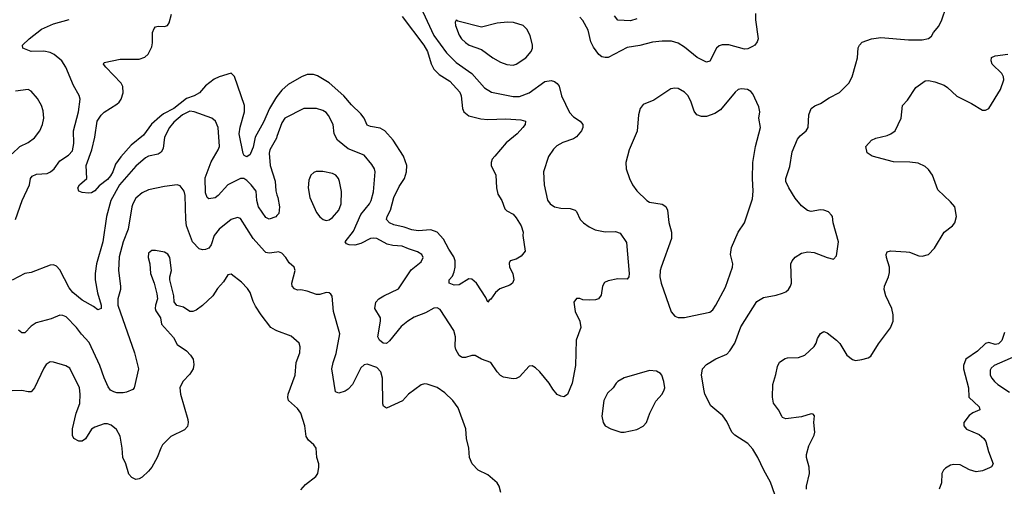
# Model space of a CAD drawing. Header units: inches. Extents: x 2134017 to 2292458, y 756222 to 916513.
# Tile 383 of 387: x 2278377 to 2284589, y 891069 to 894010. Entities that reach past the tile are written whole.
import ezdxf

# ---------------------------------------------------------------- set-up
doc = ezdxf.new("R2010")
doc.units = ezdxf.units.IN
doc.header["$MEASUREMENT"] = 0
doc.layers.add('C2879', color=7, linetype='Continuous')
doc.layers.add('C2889', color=7, linetype='Continuous')

msp = doc.modelspace()

# ---------------------------------------------------------------- linework, layer by layer
at = {"layer": 'C2879', "color": 5}
for points, elevation in [([(2278350, 892750.7), (2278393, 892870), (2278439.4, 892970), (2278445.3, 893010), (2278455.5, 893024.5), (2278483.3, 893036.7), (2278550, 893041.2), (2278571.2, 893050), (2278595.3, 893070), (2278630, 893119.5), (2278684.5, 893155.5), (2278710, 893183.8), (2278718.9, 893230), (2278716.5, 893310), (2278747.8, 893430), (2278758.5, 893510), (2278752.3, 893532.3), (2278715.7, 893595.7), (2278668.4, 893710), (2278642.4, 893750), (2278595.1, 893790), (2278570, 893802.7), (2278530, 893810.8), (2278449, 893810), (2278397.2, 893830), (2278395.1, 893850), (2278436.3, 893890), (2278515.1, 893950), (2278590, 893983.2), (2278690, 894010.3)], 240), ([(2280000, 893526.5), (2279990, 893513.2), (2279952.9, 893450), (2279915.8, 893364.2), (2279861.6, 893270), (2279850, 893207), (2279833.4, 893166.6), (2279830, 893159.6), (2279810, 893146.3), (2279793, 893153), (2279785.7, 893165.7), (2279761.4, 893290), (2279766.8, 893333.2), (2279795, 893430), (2279794.6, 893470), (2279732, 893651.9), (2279710, 893672.3), (2279634.6, 893650), (2279604.6, 893635.4), (2279550, 893592.3), (2279512, 893548), (2279478.3, 893530), (2279430, 893513.5), (2279350, 893449.9), (2279284.4, 893415.6), (2279261.4, 893398.6), (2279208.9, 893351.1), (2279157.1, 893282.9), (2279080.9, 893219.1), (2279013.9, 893146.1), (2278980.6, 893099.4), (2278964.5, 893050), (2278950, 893024.9), (2278930, 893002.6), (2278877.8, 892962.2), (2278850, 892931.5), (2278830, 892919.6), (2278810, 892917), (2278770, 892921.2), (2278749.3, 892930), (2278742.9, 892950), (2278753.6, 892970), (2278799.6, 893010), (2278795.8, 893090), (2278833, 893190), (2278851.7, 893270), (2278865.7, 893370), (2278890, 893408.9), (2278910, 893427.9), (2278990, 893476.9), (2279004.5, 893490), (2279018, 893510), (2279029.8, 893549.8), (2279027.9, 893587.9), (2279016.8, 893610), (2278919.5, 893710), (2278905.1, 893730), (2278910, 893741), (2279010, 893761.2), (2279130, 893761.1), (2279166.9, 893773.1), (2279187.6, 893792.4), (2279210, 893838.8), (2279214.8, 893865.2), (2279214.8, 893930), (2279224.5, 893955.5), (2279234.3, 893965.7), (2279249.8, 893970.2), (2279290, 893966.7), (2279310, 893974.4), (2279319.2, 893990), (2279334.7, 894045.3)], 220), ([(2278330, 893165.5), (2278378.4, 893210), (2278430, 893236), (2278470, 893265.3), (2278504.4, 893310), (2278521.7, 893350), (2278528.4, 893390), (2278524.9, 893435.1), (2278514.5, 893470), (2278490, 893513.6), (2278450, 893559.5), (2278430, 893569.5), (2278350, 893558.9)], 260), ([(2280000, 892775.8), (2279992.1, 892768), (2279950, 892752.4), (2279930, 892762.6), (2279883.4, 892830), (2279872.3, 892870), (2279868.1, 892930), (2279837.4, 892970), (2279810, 892997.4), (2279790, 893009.8), (2279770, 893009.8), (2279690.1, 892969.9), (2279630, 892900.9), (2279610, 892887), (2279570, 892881.3), (2279560.5, 892890), (2279550, 892918), (2279547.6, 893012.4), (2279585, 893115), (2279629.7, 893190), (2279636.5, 893210), (2279628.5, 893330), (2279613, 893370), (2279590, 893389.7), (2279478.4, 893430), (2279450, 893433.2), (2279403.8, 893410), (2279350, 893363.2), (2279321, 893330), (2279289.5, 893270), (2279281.7, 893198.3), (2279270, 893174), (2279250, 893162.6), (2279188.8, 893150), (2279170, 893138.9), (2279110, 893086.4), (2279006.6, 892970), (2278951.8, 892870), (2278923.7, 892770), (2278901.1, 892610), (2278861.6, 892470), (2278852.2, 892410), (2278853.2, 892370), (2278868.5, 892288.5), (2278890, 892210.8), (2278890, 892189), (2278870, 892180.9), (2278842.9, 892202.9), (2278770, 892242.3), (2278713.1, 892290), (2278690, 892319.3), (2278630, 892433.3), (2278610, 892456.2), (2278590, 892465.1), (2278570, 892463.6), (2278450, 892416.9), (2278410, 892409.7), (2278330, 892368.3)], 240), ([(2280000, 893272.9), (2279996.7, 893263.3), (2279954.5, 893190), (2279951, 893169), (2279957.1, 893090), (2279987.8, 892992.2), (2279992, 892932), (2280000, 892907)], 240), ([(2280000, 892544.5), (2279950, 892537.7), (2279930, 892542.6), (2279920.5, 892550), (2279850, 892631.1), (2279770, 892756.2), (2279750, 892762.9), (2279710, 892749.7), (2279636, 892690), (2279602.8, 892650), (2279584.4, 892590), (2279569.4, 892570.6), (2279550, 892560.8), (2279530, 892558.4), (2279510, 892566), (2279467.5, 892610), (2279429.9, 892710), (2279424.1, 892750), (2279421.1, 892901.1), (2279414.2, 892930), (2279390, 892962.4), (2279370, 892968.2), (2279290, 892958.9), (2279190, 892937.6), (2279150, 892917.7), (2279110, 892884.2), (2279090.3, 892850), (2279084.5, 892830), (2279060.2, 892690), (2279030, 892609.5), (2279005, 892515), (2279000.6, 892430), (2279013.7, 892330), (2279012.8, 892310), (2278996.8, 892250), (2278996.6, 892210), (2279101.1, 891910), (2279126, 891810), (2279098.7, 891690), (2279090, 891679.6), (2279050, 891661), (2279030, 891657.6), (2278990, 891658), (2278970, 891663.1), (2278950, 891675.1), (2278935.4, 891695.4), (2278910, 891751.5), (2278882.1, 891830), (2278816.1, 891976.1), (2278767.6, 892027.6), (2278735.4, 892070), (2278670, 892136), (2278650, 892145.7), (2278630, 892146.9), (2278575.3, 892124.7), (2278480.2, 892099.8), (2278450, 892078.9), (2278410, 892035.1), (2278390, 892035.6), (2278370, 892052.8)], 260), ([(2280000, 892048.7), (2279990, 892052.4), (2279962, 892070), (2279899.7, 892150), (2279864.4, 892204.4), (2279850, 892232.7), (2279830.6, 892290.6), (2279814.7, 892314.7), (2279776.4, 892356.4), (2279710, 892405.1), (2279690, 892402), (2279663.4, 892356.6), (2279624.5, 892315.5), (2279594.9, 892270), (2279530, 892208.6), (2279490, 892178.2), (2279470, 892171), (2279450, 892171.3), (2279410, 892196.9), (2279368, 892208), (2279351.4, 892231.4), (2279348.3, 892270), (2279324.4, 892370), (2279325.1, 892390), (2279335.6, 892430), (2279324.7, 892510), (2279311.9, 892531.9), (2279290, 892543.6), (2279234.6, 892554.6), (2279210, 892554.2), (2279190, 892537.6), (2279186.5, 892510), (2279198.9, 892470), (2279202, 892410), (2279224.6, 892350), (2279242.8, 892282.8), (2279246.4, 892250), (2279233.4, 892210), (2279230.6, 892190), (2279235.2, 892175.2), (2279266, 892130), (2279271.3, 892090), (2279346.2, 892006.2), (2279370, 891962.8), (2279430, 891922), (2279455.4, 891895.4), (2279470.4, 891870), (2279476.1, 891836.1), (2279470.4, 891810), (2279450, 891776), (2279405.5, 891730), (2279388.2, 891690), (2279390.5, 891650), (2279438.5, 891490), (2279440.3, 891470), (2279434.8, 891445.2), (2279416.4, 891423.6), (2279330, 891382.3), (2279278.7, 891330), (2279266.3, 891310), (2279244.9, 891250), (2279210.2, 891189.8), (2279190, 891163.6), (2279150, 891126.9), (2279130, 891115.4), (2279110, 891111.2), (2279084.1, 891124.1), (2279065.9, 891145.9), (2279046.4, 891210), (2279028, 891250), (2279024.1, 891310), (2279010, 891383.7), (2278986.7, 891426.7), (2278953.9, 891453.9), (2278930, 891461.8), (2278910, 891462.4), (2278850, 891442.4), (2278830, 891429.7), (2278792, 891368), (2278770, 891352.4), (2278750, 891353.3), (2278717.6, 891370), (2278709.8, 891389.8), (2278710.8, 891430), (2278733.8, 891530), (2278755.4, 891590), (2278758.5, 891650), (2278754.2, 891690), (2278693.6, 891813.6), (2278667, 891827), (2278590, 891851.6), (2278570, 891854), (2278544.5, 891835.5), (2278530, 891814), (2278470.7, 891689.3), (2278450, 891665.1), (2278430, 891663.1), (2278390, 891672.1), (2278330, 891669.7)], 280)]:
    msp.add_lwpolyline(points, dxfattribs=dict(at, elevation=elevation))
at = {"layer": 'C2889', "color": 5}
for points, elevation in [([(2280920.1, 894060.1), (2280990.1, 893910), (2281070, 893800.2), (2281130, 893740.5), (2281230.1, 893670.1), (2281310, 893580.2), (2281353.4, 893553.4), (2281490, 893525.2), (2281530, 893526.2), (2281592, 893548), (2281690, 893620.2), (2281730, 893627.1), (2281750, 893621.5), (2281768.5, 893608.5), (2281780.8, 893590), (2281795.5, 893530), (2281845.8, 893425.8), (2281870, 893397), (2281912.7, 893370), (2281930.3, 893350), (2281928.9, 893330), (2281920.8, 893310), (2281890, 893271.1), (2281870, 893258), (2281804.2, 893235.8), (2281765.2, 893214.8), (2281745.3, 893194.8), (2281712.3, 893147.7), (2281681.6, 893050), (2281685.5, 892970), (2281707.1, 892872.9), (2281722.8, 892850), (2281751.3, 892830), (2281790, 892821.6), (2281850, 892820.5), (2281881, 892810), (2281890, 892801), (2281913.4, 892750), (2281933.4, 892730), (2281970, 892704.4), (2282006.4, 892686.4), (2282070, 892672), (2282135.8, 892675.8), (2282164.1, 892664.1), (2282204.6, 892604.6), (2282222.3, 892410), (2282220.3, 892390), (2282210, 892374.5), (2282150, 892375.6), (2282090, 892364.4), (2282066.7, 892353.3), (2282053.7, 892330), (2282045.7, 892274.3), (2282028.7, 892251.3), (2282010, 892244.2), (2281970, 892241.5), (2281930, 892243.5), (2281910, 892251.5), (2281890, 892252), (2281873.4, 892230), (2281880.4, 892170), (2281910.3, 892110), (2281917.6, 892070), (2281887.4, 891990), (2281884.1, 891830), (2281862, 891718), (2281832.3, 891647.7), (2281810, 891633.2), (2281790, 891636), (2281767.6, 891647.6), (2281740.5, 891680.5), (2281718, 891718), (2281658, 891790), (2281630, 891815.6), (2281610, 891827), (2281590, 891826), (2281530, 891758.7), (2281510, 891748.4), (2281490, 891747.1), (2281430, 891756.3), (2281410, 891768), (2281389.7, 891790), (2281349.7, 891849.7), (2281290, 891871.1), (2281250, 891893), (2281230, 891893.3), (2281190, 891879.6), (2281170, 891879.6), (2281163.7, 891883.7), (2281150, 891894), (2281128.9, 891930), (2281124, 891950), (2281126.5, 892010), (2281115.5, 892050), (2281030, 892183.5), (2281010, 892194.6), (2280990, 892190.6), (2280936.9, 892163.1), (2280865.7, 892134.3), (2280825, 892110), (2280784.2, 892075.9), (2280710, 891985.6), (2280690.2, 891969.8), (2280670, 891971.5), (2280647.8, 891990), (2280636.9, 892010), (2280653.7, 892110), (2280652.8, 892130), (2280617, 892190), (2280623.6, 892230), (2280641.6, 892250), (2280673.6, 892270), (2280766.2, 892313.8), (2280847.2, 892432.8), (2280910, 892483), (2280922.9, 892510), (2280914, 892530), (2280887.5, 892547.5), (2280830, 892565.1), (2280790, 892582.7), (2280730, 892585.6), (2280694.5, 892594.5), (2280629, 892630), (2280610, 892633.2), (2280590, 892629.8), (2280530, 892599.3), (2280492.1, 892588), (2280456, 892590), (2280438, 892598), (2280431.1, 892610), (2280483.2, 892676.8), (2280530, 892782), (2280584.6, 892850), (2280595.2, 892870), (2280610, 892924.7), (2280619.7, 893050), (2280614.3, 893070), (2280597.7, 893097.7), (2280550, 893155.6), (2280450, 893197), (2280381.5, 893250), (2280361.5, 893290), (2280353.7, 893350), (2280326, 893406), (2280310, 893424), (2280290, 893437.3), (2280250, 893450.9), (2280170, 893450.8), (2280050, 893389.7), (2280030, 893359.5), (2280000, 893272.9)], 240), ([(2283019.3, 894050), (2283018.4, 894010), (2283034.7, 893890), (2283030, 893869.6), (2283014, 893850), (2282999.4, 893840.6), (2282970, 893827.4), (2282950, 893824.5), (2282850, 893852.2), (2282808, 893852), (2282790, 893844.4), (2282773.4, 893830), (2282730, 893749.5), (2282710, 893742), (2282650, 893770.9), (2282570, 893836.3), (2282530, 893863), (2282490, 893874.3), (2282430, 893875.4), (2282370, 893868.7), (2282290, 893847.2), (2282210, 893835.4), (2282090, 893772.4), (2282070, 893771.1), (2282050, 893776.9), (2282030, 893791.1), (2281996.5, 893836.5), (2281979.3, 893870), (2281963.3, 893943.3), (2281930, 894006), (2281910, 894026)], 240), ([(2283155.6, 890975.6), (2283114.1, 891094.1), (2283070.5, 891170.6), (2283033.3, 891250), (2283001.8, 891301.8), (2282970, 891337.6), (2282887.6, 891390), (2282870.5, 891410.5), (2282837.7, 891477.7), (2282813.1, 891513.1), (2282736.6, 891576.6), (2282698.9, 891650), (2282694, 891670), (2282678, 891770), (2282685.1, 891810), (2282710, 891836.4), (2282768.6, 891871.4), (2282837.4, 891902.6), (2282857.8, 891922.2), (2282889, 891971), (2282926.6, 892073.4), (2283027.2, 892232.7), (2283070, 892258), (2283150, 892273.4), (2283190, 892286), (2283210, 892295.5), (2283226.6, 892310), (2283239.5, 892330), (2283245.1, 892350), (2283242.4, 892470), (2283250, 892490.7), (2283270, 892513), (2283310, 892538.4), (2283350, 892546.4), (2283390, 892542.4), (2283470, 892510.6), (2283510, 892501), (2283530, 892522), (2283542.4, 892610), (2283509.5, 892730), (2283503.7, 892770), (2283498.3, 892778.3), (2283478.7, 892798.7), (2283449.5, 892809.5), (2283430, 892811.8), (2283370, 892802), (2283347.6, 892807.6), (2283310, 892837), (2283270, 892885.6), (2283228.5, 892950), (2283211.3, 892990), (2283209.7, 893010), (2283235.9, 893084.1), (2283250, 893178), (2283283.2, 893256.8), (2283301.3, 893278.7), (2283338.7, 893310), (2283351.2, 893330), (2283356.2, 893410), (2283369.6, 893450), (2283392.8, 893467.2), (2283430, 893482), (2283483, 893517), (2283549.8, 893550.2), (2283608, 893610), (2283629.7, 893650), (2283652.8, 893732.8), (2283661.7, 893770), (2283667, 893833), (2283674.5, 893850), (2283691.3, 893868.7), (2283751, 893889), (2283810, 893897.4), (2283983.9, 893883.9), (2284070, 893883.8), (2284109.5, 893890.5), (2284130, 893906.8), (2284142.7, 893930), (2284174.5, 893970), (2284194, 894010), (2284220.9, 894090)], 240), ([(2280790, 894031.1), (2280927.4, 893850), (2280949.2, 893810), (2280972.7, 893732.7), (2280990, 893699), (2281024.2, 893664.2), (2281090, 893622.9), (2281153, 893553), (2281162.3, 893530), (2281170.2, 893450.2), (2281179.6, 893430), (2281210, 893403.9), (2281285.1, 893385.1), (2281330, 893381), (2281444.1, 893384.1), (2281538.6, 893378.6), (2281567.3, 893370), (2281565.3, 893350), (2281551.3, 893330), (2281515, 893290), (2281445.7, 893234.3), (2281373.6, 893150), (2281358.3, 893130), (2281350.3, 893110), (2281351.7, 893090), (2281380.2, 893030), (2281384.5, 892950), (2281393.4, 892910), (2281418, 892870), (2281438.2, 892818.2), (2281450, 892804.9), (2281490, 892783.8), (2281510, 892760.5), (2281540.5, 892710), (2281553.4, 892670), (2281550.8, 892649.2), (2281566.8, 892550), (2281540.7, 892519.3), (2281510, 892501.2), (2281472, 892490), (2281464.5, 892475.5), (2281466.8, 892450), (2281487.3, 892410), (2281494, 892370), (2281486.8, 892350), (2281470, 892336), (2281405.7, 892314.3), (2281379.1, 892290), (2281350, 892248.7), (2281338, 892242), (2281330, 892228.7), (2281318, 892258), (2281259.6, 892350), (2281230, 892374.3), (2281210, 892375.8), (2281150, 892339), (2281117.5, 892337.5), (2281087, 892350), (2281086, 892370), (2281106.8, 892393.2), (2281118.9, 892421.1), (2281124.2, 892450), (2281124.1, 892490), (2281115.4, 892515.4), (2281083.3, 892563.3), (2281050, 892626), (2281010.3, 892670.3), (2280970, 892685), (2280890, 892679.4), (2280850, 892685), (2280801.6, 892701.6), (2280736.2, 892716.2), (2280709.7, 892730), (2280691.1, 892750), (2280695.1, 892770), (2280717.1, 892810), (2280736.3, 892890), (2280770, 892958.3), (2280803.5, 893010), (2280817.4, 893050), (2280818.7, 893090), (2280799, 893150), (2280732.3, 893250), (2280679.8, 893310), (2280650, 893327.3), (2280590, 893337.1), (2280570, 893344.7), (2280549.8, 893390), (2280530, 893417.3), (2280470, 893473.8), (2280422.4, 893530), (2280330, 893612.7), (2280255.5, 893655.5), (2280230, 893665.2), (2280190, 893663.7), (2280154, 893650), (2280070, 893602.5), (2280030, 893566.5), (2280000, 893526.5)], 220), ([(2282270, 894014.8), (2282230, 894002.3), (2282150, 894007.6), (2282130, 894034.5)], 220), ([(2283340.4, 891050), (2283340.4, 891070), (2283358.9, 891150), (2283357.4, 891190), (2283339.7, 891250), (2283340.4, 891270), (2283355.6, 891324.4), (2283389.7, 891390.3), (2283393.3, 891410), (2283387, 891470), (2283391.8, 891511.8), (2283383.1, 891523.1), (2283370, 891525.2), (2283310, 891506.6), (2283210, 891494), (2283190, 891502), (2283184, 891510), (2283164, 891550), (2283132, 891592), (2283125.6, 891630), (2283127.8, 891710), (2283147.3, 891772.7), (2283156.9, 891823.1), (2283169.6, 891850.4), (2283205.6, 891874.4), (2283220.5, 891879.5), (2283290, 891879.7), (2283330, 891895), (2283389.8, 891950), (2283401.4, 891970), (2283410, 892000.7), (2283428.1, 892031.9), (2283450, 892044.9), (2283470, 892037.1), (2283530.2, 891990.2), (2283550, 891968.4), (2283596, 891896), (2283630, 891867), (2283650, 891862), (2283690, 891867.4), (2283730, 891878), (2283747.3, 891890), (2283794.3, 891965.7), (2283871.6, 892068.4), (2283887.1, 892110), (2283887.4, 892150), (2283879.8, 892190), (2283840.4, 892270), (2283831.2, 892310), (2283832.8, 892330), (2283857.7, 892390), (2283863.5, 892416.5), (2283864.2, 892450), (2283844.7, 892510), (2283843.5, 892530), (2283850, 892546.8), (2283870, 892553.7), (2283970, 892547.4), (2283990, 892544.6), (2284050, 892521.1), (2284070, 892518.7), (2284109.7, 892530.3), (2284147.8, 892570), (2284210, 892670.6), (2284262, 892710), (2284276.9, 892730), (2284287.8, 892770), (2284275.4, 892830), (2284250, 892862.9), (2284170, 892938), (2284135.4, 893030), (2284110, 893065.6), (2284090, 893084.7), (2284044.7, 893104.8), (2283991.9, 893111.9), (2283890, 893114), (2283754, 893150), (2283722.7, 893170), (2283714, 893210), (2283749.7, 893250.3), (2283777.4, 893262.6), (2283850, 893279.2), (2283873.6, 893290), (2283899.7, 893310), (2283937.2, 893390), (2283946.6, 893470), (2283977.4, 893502.6), (2284030, 893581.6), (2284090, 893624.4), (2284110, 893626), (2284150, 893618.6), (2284210, 893596.9), (2284230, 893583.6), (2284290, 893527.7), (2284382, 893482), (2284450, 893439.1), (2284470, 893439.1), (2284490, 893450.6), (2284563.6, 893570), (2284586.6, 893630), (2284582.7, 893650), (2284572.3, 893670), (2284511.6, 893730), (2284504.7, 893750), (2284508.5, 893771.5), (2284530, 893783.1), (2284610, 893793.8)], 220), ([(2280000, 892907), (2280005.4, 892890), (2280015, 892830), (2280012.1, 892787.9), (2280000, 892775.8)], 240), ([(2281412, 891030), (2281402, 891070), (2281389.5, 891090), (2281330, 891140.5), (2281269.8, 891169.8), (2281230.9, 891210.9), (2281215.4, 891250), (2281211.1, 891310), (2281194.7, 891370), (2281191.6, 891430), (2281143.8, 891563.8), (2281109.8, 891609.8), (2281058.7, 891658.7), (2281010, 891691.2), (2280947.9, 891712.1), (2280930, 891714.5), (2280910, 891707.3), (2280830.2, 891649.8), (2280791.9, 891608.1), (2280690, 891560.5), (2280672.8, 891572.8), (2280667.7, 891587.7), (2280666.2, 891750), (2280655.3, 891790), (2280630, 891816.8), (2280570, 891839.1), (2280550, 891835.1), (2280530, 891816.2), (2280476.5, 891710), (2280450, 891681.3), (2280430, 891668.4), (2280390, 891656.2), (2280370, 891664), (2280345.3, 891810), (2280353.6, 891850), (2280373.3, 891906.7), (2280396.5, 892030), (2280357.4, 892170), (2280347.2, 892267.2), (2280339.6, 892279.6), (2280330, 892289.2), (2280310, 892289.4), (2280270, 892277), (2280250, 892277), (2280190, 892298.9), (2280150, 892306.6), (2280130, 892305.4), (2280110, 892313.3), (2280095.8, 892330), (2280094.2, 892350), (2280115.4, 892430), (2280109.4, 892450), (2280076.6, 892476.6), (2280055.8, 892510), (2280030, 892538), (2280010, 892545.8), (2280000, 892544.5)], 260), ([(2280150, 891047.3), (2280180.3, 891079.7), (2280244.5, 891130), (2280257.6, 891150), (2280264.2, 891190), (2280264.2, 891210), (2280251.6, 891250), (2280247, 891310), (2280232.3, 891330), (2280198.8, 891358.8), (2280183.6, 891383.6), (2280176.8, 891450), (2280150.8, 891530), (2280130, 891559.7), (2280072.8, 891610), (2280068.6, 891628.6), (2280070.9, 891650), (2280115.1, 891770), (2280121, 891850), (2280145.1, 891910), (2280147.2, 891947.2), (2280139.7, 891970), (2280090, 892015.6), (2280000, 892048.7)], 280), ([(2284590, 892037.3), (2284572, 891988), (2284552.8, 891967.2), (2284530, 891961.9), (2284490, 891974.8), (2284470, 891968.7), (2284418.9, 891921.1), (2284345.8, 891870), (2284331, 891830), (2284330.5, 891810), (2284361.9, 891690), (2284365.5, 891630), (2284430.3, 891570), (2284433.7, 891550), (2284390, 891530.8), (2284366.1, 891513.9), (2284332.9, 891470), (2284334, 891450), (2284350, 891429.2), (2284430, 891394.4), (2284458.5, 891370), (2284471, 891350), (2284488.6, 891288.6), (2284519.3, 891210), (2284508.8, 891191.2), (2284495.9, 891184.1), (2284450, 891166.4), (2284410, 891160.3), (2284370, 891171.9), (2284310, 891203.5), (2284270, 891205.4), (2284250, 891201.1), (2284216.7, 891183.3), (2284204, 891170), (2284194.9, 891150), (2284193.2, 891090), (2284177.2, 891050)], 220), ([(2284659.1, 891890), (2284525.5, 891830), (2284506.1, 891813.9), (2284499.9, 891800.1), (2284499.6, 891770), (2284508.9, 891750), (2284525.7, 891730), (2284546.7, 891710), (2284621.2, 891661.2)], 240)]:
    msp.add_lwpolyline(points, dxfattribs=dict(at, elevation=elevation))
at = {"layer": 'C2889', "color": 5, "elevation": 260}
for points in [[(2281130, 894008), (2281124.5, 893995.5), (2281126.9, 893973.1), (2281150, 893913.4), (2281164.4, 893890), (2281190, 893865.5), (2281213.4, 893850), (2281290, 893822.3), (2281361.1, 893770), (2281410, 893742), (2281450, 893726.7), (2281490, 893723.6), (2281510, 893730.3), (2281570, 893768.9), (2281603, 893810), (2281611.3, 893830), (2281612.8, 893850), (2281596.3, 893910), (2281575.8, 893950), (2281553.5, 893973.5), (2281492.6, 893992.6), (2281454.3, 893994.3), (2281390, 893989), (2281290, 893962), (2281140.9, 894000.9)], [(2282510, 893579.3), (2282485.8, 893574.2), (2282377.6, 893502.4), (2282310, 893476), (2282290.4, 893449.6), (2282280.5, 893410), (2282271.9, 893308.1), (2282222.4, 893190), (2282200.3, 893110), (2282203.1, 893070), (2282224.2, 893010), (2282242.6, 892970), (2282271.2, 892931.2), (2282333, 892870), (2282350, 892860.3), (2282430, 892846.7), (2282452.8, 892832.7), (2282463.7, 892810), (2282471.8, 892731.8), (2282488.8, 892670), (2282488.9, 892631.1), (2282423.7, 892450), (2282418, 892430), (2282415.8, 892390), (2282423.1, 892350), (2282487.7, 892167.7), (2282510, 892140.7), (2282530, 892133), (2282570, 892133), (2282630, 892145.3), (2282730, 892165.7), (2282750, 892181.6), (2282769.6, 892210), (2282830, 892323.8), (2282874.3, 892450), (2282876.3, 892470), (2282862, 892530), (2282866.9, 892573.1), (2282909.5, 892670), (2282949.7, 892730.3), (2282999.2, 892880.8), (2283004.4, 892930), (2282999.7, 893010), (2283001.7, 893110), (2283018.3, 893210), (2283049.6, 893330), (2283040.7, 893390), (2283047, 893430), (2283040.1, 893460.1), (2283002.5, 893542.5), (2282990, 893557.2), (2282969.4, 893569.4), (2282930, 893575.1), (2282910, 893569.3), (2282890, 893553.2), (2282797.5, 893442.5), (2282761.3, 893418.7), (2282710, 893399.7), (2282678.9, 893398.9), (2282649.6, 893410), (2282632.7, 893432.7), (2282613.6, 893490), (2282594, 893530), (2282570, 893554), (2282530, 893577)], [(2280290, 893053.7), (2280247.3, 893052.7), (2280232.9, 893047.1), (2280213, 893030), (2280201.2, 892998.8), (2280195.8, 892950), (2280207.1, 892890), (2280250, 892794.8), (2280270, 892766.8), (2280290.5, 892750.5), (2280310, 892744.9), (2280330, 892747.7), (2280350, 892763), (2280390, 892808.7), (2280405.6, 892850), (2280407, 892927), (2280395.5, 892990), (2280387.2, 893010), (2280371.2, 893030), (2280350, 893041)], [(2282350, 891799), (2282190, 891753.2), (2282150.5, 891729.5), (2282140.9, 891719.1), (2282120.7, 891690), (2282084.4, 891655.6), (2282061.5, 891610), (2282050.3, 891510), (2282057.6, 891470), (2282070.6, 891450), (2282106, 891430), (2282170, 891410.4), (2282190.5, 891410.5), (2282270, 891426.7), (2282310, 891448.4), (2282331.6, 891470), (2282352, 891530), (2282390, 891604.7), (2282429.2, 891650), (2282442.5, 891677.5), (2282446.6, 891690), (2282440.9, 891730), (2282428.9, 891768.9), (2282420.4, 891780.4), (2282394.6, 891794.6)]]:
    msp.add_lwpolyline(points, close=True, dxfattribs=at)

doc.saveas('drawing.dxf')
